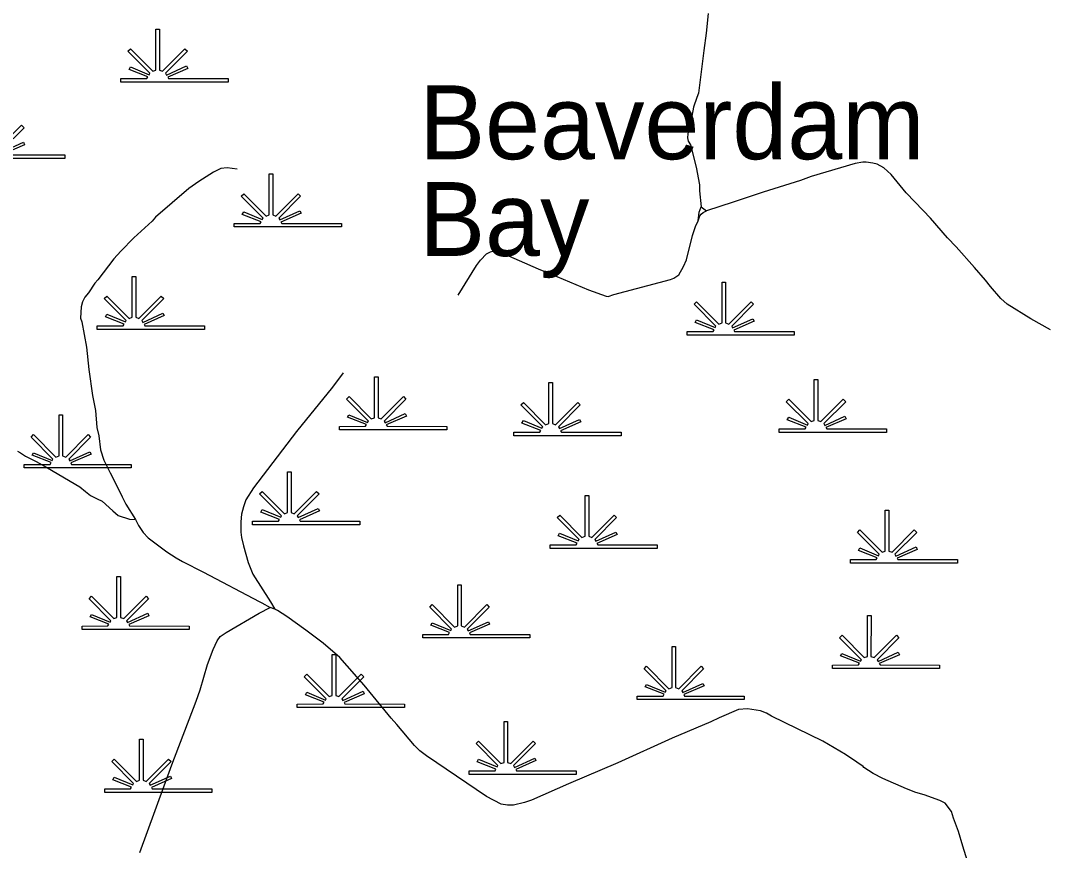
# Model space of a CAD drawing. Extents: x 2104537 to 2336408, y 34176 to 229611.
# Drawn here: x 2229888 to 2238210, y 118181 to 124921 of the extents above; entities that cross this region are included whole.
import ezdxf

# ---------------------------------------------------------------- set-up
doc = ezdxf.new("R2010")
doc.units = 0
for name, color, linetype in [('Exist Hydrographic Bay Label', 7, 'Continuous'), ('Exist Hydrographic Swamp CELL', 7, 'Continuous'), ('Exist Road Non-System Type 51', 7, 'Continuous')]:
    doc.layers.add(name, color=color, linetype=linetype)

msp = doc.modelspace()

# ---------------------------------------------------------------- linework, layer by layer
at = {"layer": 'Exist Hydrographic Swamp CELL'}
for points in [[(2230703.8, 124448.8), (2230914.3, 124449.1), (2230922.3, 124463.6), (2230769.3, 124522.9), (2230780.9, 124543.7), (2230931.8, 124480.7), (2230938.2, 124492.2), (2230760.5, 124670.4), (2230781, 124690.9), (2230962.2, 124509), (2230987.5, 124518.5), (2230987.5, 124850.9), (2231016.5, 124850.9), (2231016.4, 124518.5), (2231041.7, 124509), (2231223, 124690.9), (2231243.5, 124670.4), (2231065.8, 124492.2), (2231073.8, 124477.8), (2231237.3, 124552.2), (2231247.1, 124532.1), (2231083.2, 124460.8), (2231089.7, 124449.1), (2231573.8, 124448.8), (2231573.8, 124420.4), (2230703.8, 124420.4)], [(2231623, 123272.3), (2231833.5, 123272.6), (2231841.5, 123287), (2231688.6, 123346.4), (2231700.1, 123367.1), (2231851.1, 123304.1), (2231857.5, 123315.6), (2231679.7, 123493.8), (2231700.3, 123514.3), (2231881.4, 123332.4), (2231906.7, 123342), (2231906.7, 123674.3), (2231935.7, 123674.3), (2231935.6, 123342), (2231960.9, 123332.4), (2232142.2, 123514.3), (2232162.7, 123493.8), (2231985, 123315.6), (2231993, 123301.2), (2232156.6, 123375.6), (2232166.3, 123355.5), (2232002.4, 123284.3), (2232008.9, 123272.6), (2232493, 123272.3), (2232493, 123243.9), (2231623, 123243.9)], [(2230511.6, 122440.8), (2230722.1, 122441.1), (2230730.1, 122455.5), (2230577.1, 122514.8), (2230588.7, 122535.6), (2230739.6, 122472.6), (2230746, 122484.1), (2230568.3, 122662.3), (2230588.8, 122682.8), (2230769.9, 122500.9), (2230795.3, 122510.4), (2230795.3, 122842.8), (2230824.3, 122842.8), (2230824.2, 122510.4), (2230849.5, 122500.9), (2231030.7, 122682.8), (2231051.2, 122662.3), (2230873.5, 122484.1), (2230881.5, 122469.7), (2231045.1, 122544.1), (2231054.9, 122524), (2230891, 122452.7), (2230897.5, 122441.1), (2231381.6, 122440.8), (2231381.6, 122412.3), (2230511.6, 122412.3)], [(2235299.9, 122395.1), (2235510.4, 122395.4), (2235518.4, 122409.8), (2235365.5, 122469.2), (2235377.1, 122489.9), (2235528, 122426.9), (2235534.4, 122438.4), (2235356.6, 122616.6), (2235377.2, 122637.1), (2235558.3, 122455.2), (2235583.6, 122464.7), (2235583.6, 122797.1), (2235612.6, 122797.1), (2235612.5, 122464.7), (2235637.8, 122455.2), (2235819.1, 122637.1), (2235839.6, 122616.6), (2235661.9, 122438.4), (2235669.9, 122424), (2235833.5, 122498.4), (2235843.2, 122478.3), (2235679.3, 122407), (2235685.8, 122395.4), (2236169.9, 122395.1), (2236169.9, 122366.6), (2235299.9, 122366.6)], [(2232478.1, 121625.1), (2232688.6, 121625.4), (2232696.6, 121639.8), (2232543.6, 121699.2), (2232555.2, 121719.9), (2232706.2, 121657), (2232712.6, 121668.4), (2232534.8, 121846.6), (2232555.4, 121867.2), (2232736.5, 121685.2), (2232761.8, 121694.8), (2232761.8, 122027.1), (2232790.8, 122027.1), (2232790.7, 121694.8), (2232816, 121685.2), (2232997.3, 121867.2), (2233017.8, 121846.6), (2232840.1, 121668.4), (2232848.1, 121654.1), (2233011.7, 121728.5), (2233021.4, 121708.3), (2232857.5, 121637.1), (2232864, 121625.4), (2233348.1, 121625.1), (2233348.1, 121596.7), (2232478.1, 121596.7)], [(2236048.1, 121603.7), (2236258.6, 121604), (2236266.7, 121618.4), (2236113.7, 121677.8), (2236125.3, 121698.5), (2236276.2, 121635.6), (2236282.6, 121647.1), (2236104.8, 121825.2), (2236125.4, 121845.8), (2236306.5, 121663.8), (2236331.8, 121673.4), (2236331.8, 122005.7), (2236360.8, 122005.7), (2236360.7, 121673.4), (2236386, 121663.8), (2236567.3, 121845.8), (2236587.8, 121825.2), (2236410.1, 121647.1), (2236418.1, 121632.7), (2236581.7, 121707.1), (2236591.4, 121686.9), (2236427.5, 121615.7), (2236434, 121604), (2236918.2, 121603.7), (2236918.2, 121575.3), (2236048.1, 121575.3)], [(2233893.5, 121577.9), (2234104, 121578.2), (2234112, 121592.6), (2233959, 121652), (2233970.6, 121672.7), (2234121.5, 121609.7), (2234127.9, 121621.2), (2233950.2, 121799.4), (2233970.7, 121819.9), (2234151.8, 121638), (2234177.2, 121647.5), (2234177.2, 121979.9), (2234206.2, 121979.9), (2234206.1, 121647.5), (2234231.4, 121638), (2234412.6, 121819.9), (2234433.2, 121799.4), (2234255.4, 121621.2), (2234263.4, 121606.8), (2234427, 121681.2), (2234436.8, 121661.1), (2234272.9, 121589.8), (2234279.4, 121578.2), (2234763.5, 121577.9), (2234763.5, 121549.4), (2233893.5, 121549.4)], [(2229917.5, 121315.9), (2230128.1, 121316.2), (2230136.1, 121330.6), (2229983.1, 121390), (2229994.7, 121410.7), (2230145.6, 121347.7), (2230152, 121359.2), (2229974.3, 121537.4), (2229994.8, 121558), (2230175.9, 121376), (2230201.3, 121385.6), (2230201.3, 121717.9), (2230230.3, 121717.9), (2230230.1, 121385.6), (2230255.5, 121376), (2230436.7, 121558), (2230457.2, 121537.4), (2230279.5, 121359.2), (2230287.5, 121344.9), (2230451.1, 121419.3), (2230460.9, 121399.1), (2230297, 121327.9), (2230303.4, 121316.2), (2230787.6, 121315.9), (2230787.6, 121287.5), (2229917.5, 121287.5)], [(2231772.6, 120855), (2231983.2, 120855.3), (2231991.2, 120869.7), (2231838.2, 120929.1), (2231849.8, 120949.8), (2232000.7, 120886.8), (2232007.1, 120898.3), (2231829.4, 121076.5), (2231849.9, 121097), (2232031, 120915.1), (2232056.4, 120924.6), (2232056.4, 121257), (2232085.4, 121257), (2232085.2, 120924.6), (2232110.6, 120915.1), (2232291.8, 121097), (2232312.3, 121076.5), (2232134.6, 120898.3), (2232142.6, 120883.9), (2232306.2, 120958.3), (2232316, 120938.2), (2232152.1, 120866.9), (2232158.5, 120855.3), (2232642.7, 120855), (2232642.7, 120826.5), (2231772.6, 120826.5)], [(2234188.3, 120662.4), (2234398.8, 120662.7), (2234406.8, 120677.2), (2234253.8, 120736.5), (2234265.4, 120757.3), (2234416.4, 120694.3), (2234422.7, 120705.8), (2234245, 120884), (2234265.5, 120904.5), (2234446.7, 120722.5), (2234472, 120732.1), (2234472, 121064.4), (2234501, 121064.4), (2234500.9, 120732.1), (2234526.2, 120722.5), (2234707.5, 120904.5), (2234728, 120884), (2234550.3, 120705.8), (2234558.3, 120691.4), (2234721.8, 120765.8), (2234731.6, 120745.7), (2234567.7, 120674.4), (2234574.2, 120662.7), (2235058.3, 120662.4), (2235058.3, 120634), (2234188.3, 120634)], [(2236625.5, 120542.8), (2236836.1, 120543.1), (2236844.1, 120557.5), (2236691.1, 120616.8), (2236702.7, 120637.6), (2236853.6, 120574.6), (2236860, 120586.1), (2236682.3, 120764.3), (2236702.8, 120784.8), (2236883.9, 120602.9), (2236909.2, 120612.4), (2236909.2, 120944.8), (2236938.3, 120944.8), (2236938.1, 120612.4), (2236963.5, 120602.9), (2237144.7, 120784.8), (2237165.2, 120764.3), (2236987.5, 120586.1), (2236995.5, 120571.7), (2237159.1, 120646.1), (2237168.8, 120626), (2237004.9, 120554.7), (2237011.4, 120543.1), (2237495.6, 120542.8), (2237495.6, 120514.3), (2236625.5, 120514.3)], [(2230388, 120003.8), (2230598.6, 120004.1), (2230606.6, 120018.5), (2230453.6, 120077.9), (2230465.2, 120098.6), (2230616.1, 120035.6), (2230622.5, 120047.1), (2230444.8, 120225.3), (2230465.3, 120245.8), (2230646.4, 120063.9), (2230671.7, 120073.5), (2230671.7, 120405.8), (2230700.7, 120405.8), (2230700.6, 120073.5), (2230726, 120063.9), (2230907.2, 120245.8), (2230927.7, 120225.3), (2230750, 120047.1), (2230758, 120032.7), (2230921.6, 120107.2), (2230931.3, 120087), (2230767.4, 120015.8), (2230773.9, 120004.1), (2231258.1, 120003.8), (2231258.1, 119975.4), (2230388, 119975.4)], [(2233153.7, 119935.2), (2233364.2, 119935.5), (2233372.3, 119949.9), (2233219.3, 120009.3), (2233230.9, 120030), (2233381.8, 119967), (2233388.2, 119978.5), (2233210.4, 120156.7), (2233231, 120177.2), (2233412.1, 119995.3), (2233437.4, 120004.8), (2233437.4, 120337.2), (2233466.4, 120337.2), (2233466.3, 120004.8), (2233491.6, 119995.3), (2233672.9, 120177.2), (2233693.4, 120156.7), (2233515.7, 119978.5), (2233523.7, 119964.1), (2233687.3, 120038.5), (2233697, 120018.4), (2233533.1, 119947.1), (2233539.6, 119935.5), (2234023.8, 119935.2), (2234023.8, 119906.7), (2233153.7, 119906.7)], [(2236480.3, 119687.1), (2236690.9, 119687.4), (2236698.9, 119701.8), (2236545.9, 119761.2), (2236557.5, 119781.9), (2236708.4, 119718.9), (2236714.8, 119730.4), (2236537.1, 119908.6), (2236557.6, 119929.1), (2236738.7, 119747.2), (2236764.1, 119756.8), (2236764.1, 120089.1), (2236793.1, 120089.1), (2236792.9, 119756.8), (2236818.3, 119747.2), (2236999.5, 119929.1), (2237020, 119908.6), (2236842.3, 119730.4), (2236850.3, 119716), (2237013.9, 119790.4), (2237023.7, 119770.3), (2236859.8, 119699), (2236866.2, 119687.4), (2237350.4, 119687.1), (2237350.4, 119658.6), (2236480.3, 119658.6)], [(2234894.3, 119434.8), (2235104.8, 119435.1), (2235112.8, 119449.5), (2234959.9, 119508.9), (2234971.4, 119529.6), (2235122.4, 119466.7), (2235128.8, 119478.2), (2234951, 119656.4), (2234971.6, 119676.9), (2235152.7, 119494.9), (2235178, 119504.5), (2235178, 119836.8), (2235207, 119836.8), (2235206.9, 119504.5), (2235232.2, 119494.9), (2235413.5, 119676.9), (2235434, 119656.4), (2235256.3, 119478.2), (2235264.3, 119463.8), (2235427.9, 119538.2), (2235437.6, 119518), (2235273.7, 119446.8), (2235280.2, 119435.1), (2235764.3, 119434.8), (2235764.3, 119406.4), (2234894.3, 119406.4)], [(2232135.7, 119370.4), (2232346.3, 119370.7), (2232354.3, 119385.1), (2232201.3, 119444.5), (2232212.9, 119465.3), (2232363.8, 119402.3), (2232370.2, 119413.8), (2232192.5, 119592), (2232213, 119612.5), (2232394.1, 119430.5), (2232419.4, 119440.1), (2232419.4, 119772.4), (2232448.4, 119772.4), (2232448.3, 119440.1), (2232473.7, 119430.5), (2232654.9, 119612.5), (2232675.4, 119592), (2232497.7, 119413.8), (2232505.7, 119399.4), (2232669.3, 119473.8), (2232679, 119453.7), (2232515.1, 119382.4), (2232521.6, 119370.7), (2233005.8, 119370.4), (2233005.8, 119342), (2232135.7, 119342)], [(2233529.9, 118827.1), (2233740.5, 118827.5), (2233748.5, 118841.9), (2233595.5, 118901.2), (2233607.1, 118922), (2233758, 118859), (2233764.4, 118870.5), (2233586.7, 119048.7), (2233607.2, 119069.2), (2233788.3, 118887.3), (2233813.6, 118896.8), (2233813.6, 119229.2), (2233842.7, 119229.2), (2233842.5, 118896.8), (2233867.9, 118887.3), (2234049.1, 119069.2), (2234069.6, 119048.7), (2233891.9, 118870.5), (2233899.9, 118856.1), (2234063.5, 118930.5), (2234073.3, 118910.4), (2233909.3, 118839.1), (2233915.8, 118827.5), (2234400, 118827.1), (2234400, 118798.7), (2233529.9, 118798.7)], [(2230571.7, 118681.6), (2230782.3, 118681.9), (2230790.3, 118696.3), (2230637.3, 118755.7), (2230648.9, 118776.4), (2230799.8, 118713.4), (2230806.2, 118724.9), (2230628.5, 118903.1), (2230649, 118923.6), (2230830.1, 118741.7), (2230855.4, 118751.3), (2230855.4, 119083.6), (2230884.5, 119083.6), (2230884.3, 118751.3), (2230909.7, 118741.7), (2231090.9, 118923.6), (2231111.4, 118903.1), (2230933.7, 118724.9), (2230941.7, 118710.5), (2231105.3, 118785), (2231115.1, 118764.8), (2230951.2, 118693.6), (2230957.6, 118681.9), (2231441.8, 118681.6), (2231441.8, 118653.2), (2230571.7, 118653.2)]]:
    msp.add_lwpolyline(points, close=True, dxfattribs=at)
for points in [[(2229716.3, 123888.6), (2229897.6, 124070.5), (2229918.1, 124050), (2229740.4, 123871.8)], [(2229748.4, 123857.4), (2229911.9, 123931.8), (2229921.7, 123911.7), (2229757.8, 123840.4)], [(2229764.3, 123828.8), (2230248.4, 123828.5), (2230248.4, 123800), (2229378.4, 123800)]]:
    msp.add_lwpolyline(points, dxfattribs=at)
at = {"layer": 'Exist Road Non-System Type 51'}
for p, q in [((2235414.7, 123407.6), (2235457.5, 123374.7)), ((2231952.9, 120139.5), (2231914.6, 120154.3))]:
    msp.add_line(p, q, dxfattribs=at)
for points in [[(2235471.6, 124977.4), (2235456, 124819), (2235435.8, 124676.4), (2235393.3, 124331.3), (2235378.3, 124296.7), (2235352.4, 124218.1), (2235339.1, 124144.9), (2235318.6, 124063.1), (2235306.4, 124000.8), (2235303.9, 123967.2), (2235307.8, 123941.8), (2235326.8, 123911.2), (2235373.7, 123730.5), (2235399.7, 123585.2), (2235401, 123537.2), (2235414.7, 123407.6)], [(2238250.5, 122409.5), (2238090, 122499.2), (2237898.7, 122617.9), (2237847.4, 122662.5), (2237762.9, 122760.3), (2237723.4, 122811), (2237632.5, 122914.6), (2237483.9, 123082.6), (2237413.9, 123154.6), (2237275.4, 123316.8), (2237216.8, 123377.7), (2237079, 123521.6), (2236957.7, 123670.1), (2236897.8, 123725.1), (2236843.7, 123753.5), (2236809.1, 123762.2), (2236752.8, 123770.7), (2236726.8, 123769.8), (2236663.2, 123758.2), (2236307.6, 123652.9), (2236220.8, 123621.8), (2235917.4, 123527.4), (2235673.6, 123444.8), (2235457.5, 123374.7)], [(2231647, 123713.1), (2231567.4, 123723.5), (2231515.3, 123720.1), (2231456.3, 123688.4), (2231336.3, 123613), (2231253.8, 123556.8), (2230984.1, 123323.2), (2230957.1, 123292.5), (2230808.7, 123156.4), (2230701.8, 123047.3), (2230647.4, 122985.8), (2230516.1, 122814.1), (2230492.8, 122787.6), (2230440.9, 122710), (2230411.8, 122675.4), (2230392.8, 122636.7), (2230382, 122594.4), (2230376.5, 122504.3), (2230387.5, 122472.5), (2230423.1, 122267.4), (2230444, 122086), (2230473.8, 121876.7), (2230497.2, 121753.5), (2230508.9, 121615.6), (2230524.8, 121548.1), (2230538, 121434.5), (2230566.2, 121349.2), (2230615.2, 121246.4), (2230684.6, 121114.3), (2230712.4, 121053.2), (2230744, 120992), (2230821.2, 120868.1)], [(2235389.7, 123294.9), (2235397.9, 123365.1), (2235414.7, 123407.6)], [(2235389.7, 123294.9), (2235402.7, 123333.2), (2235415.1, 123348.4), (2235431.2, 123360.7), (2235457.5, 123374.7)], [(2233441.9, 122689), (2233591.4, 122931.5), (2233622.2, 122973.9), (2233670.8, 123025.3), (2233704.3, 123042.3), (2233722.2, 123046.7), (2233762.1, 123044), (2233782.4, 123038.4), (2234092.2, 122903), (2234241.8, 122843.1), (2234498.9, 122734.2), (2234643.3, 122681.2), (2234658.5, 122680.5), (2234704, 122695.8), (2235164.7, 122818.5), (2235192.5, 122829.4), (2235232, 122855.4), (2235269.5, 122922.2), (2235294.4, 122976.2), (2235345, 123173.6), (2235369, 123248.3), (2235389.7, 123294.9)], [(2232509, 122060.9), (2232420.3, 121942.5), (2232128, 121584.4), (2231778.6, 121126.6), (2231717.3, 121028), (2231698.6, 120970.3), (2231683, 120910.7), (2231678, 120849.8), (2231678.2, 120766.8), (2231683.6, 120721.9), (2231699.5, 120654.4), (2231737.5, 120519.7), (2231773.6, 120425), (2231918.1, 120200.2), (2231952.9, 120139.5)], [(2229863, 121422.8), (2229888.4, 121410.5), (2229929.3, 121383.7), (2230016.4, 121340), (2230107.8, 121288.4), (2230370.2, 121133.8), (2230415.3, 121094.9), (2230456.1, 121064.1), (2230510.9, 121035.7), (2230551.4, 121018.7), (2230636.8, 120938.7), (2230680.5, 120902.2), (2230773.1, 120872.6), (2230821.2, 120868.1)], [(2230821.2, 120868.1), (2230846.9, 120818.8), (2230884.4, 120763.9), (2230923.6, 120719), (2231076.7, 120605), (2231152, 120557.2), (2231202.9, 120528.6), (2231373.4, 120441.3), (2231825.9, 120201.6), (2231848.1, 120192.4), (2231914.6, 120154.3)], [(2230857.4, 118164.6), (2231116.1, 118875.7), (2231314.1, 119393.4), (2231347.5, 119486.3), (2231407.8, 119690), (2231452.6, 119813.3), (2231484.6, 119882.2), (2231509.7, 119918.9), (2231556.7, 119952.2), (2231826.5, 120107.6), (2231914.6, 120154.3)], [(2237589.8, 118050.3), (2237537.4, 118214.9), (2237504.1, 118333.9), (2237463, 118442.9), (2237445.7, 118496.4), (2237393.8, 118565), (2237351.2, 118585.8), (2237223.9, 118632.3), (2237157.3, 118652.4), (2237080.6, 118680.3), (2236890.1, 118765.1), (2236811.1, 118806.9), (2236735.6, 118854.9), (2236729.4, 118862.6), (2236678.5, 118899.4), (2236586.7, 118960.8), (2236401.8, 119067.7), (2235986.1, 119272.3), (2235943.6, 119296.5), (2235896, 119314.5), (2235790.5, 119330.9), (2235716.6, 119326.9), (2235560.5, 119258.6), (2235491.5, 119224.7), (2235178.9, 119092), (2234738.3, 118893.7), (2234337, 118722.7), (2234036.5, 118590.3), (2233981.1, 118570.8), (2233891.7, 118548.3), (2233841.7, 118548.9), (2233789.8, 118557.5), (2233671.6, 118618.2), (2233184.4, 118948.9), (2233129.4, 118989.4), (2233088.3, 119032.2), (2232944, 119204.5), (2232898.2, 119255), (2232678.8, 119523), (2232480.5, 119747.6), (2232345.4, 119864), (2232204.4, 119970.1), (2232049.2, 120081.9), (2231975.9, 120129.9), (2231952.9, 120139.5)]]:
    msp.add_lwpolyline(points, dxfattribs=at)

# ---------------------------------------------------------------- texts
at = {"layer": 'Exist Hydrographic Bay Label'}
for s, p in [('Beaverdam ', (2233125, 123794.3)), ('Bay', (2233125, 123009))]:
    msp.add_text(s, height=600, dxfattribs=at).set_placement(p)

doc.saveas('drawing.dxf')
